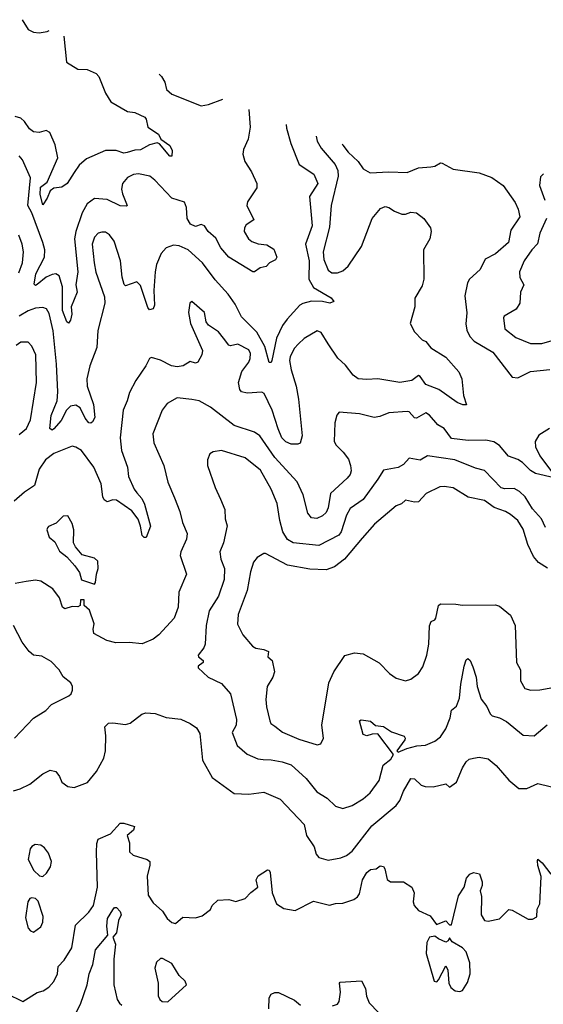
# Model space of a CAD drawing. Extents: x 1678759 to 1859541, y 384609 to 522867.
# Tile 335 of 466: x 1771709 to 1774554, y 514429 to 519774. Entities that reach past the tile are written whole.
import ezdxf

# ---------------------------------------------------------------- set-up
doc = ezdxf.new("R2010")
doc.units = 0

msp = doc.modelspace()

# ---------------------------------------------------------------- linework, layer by layer
at = {"layer": '0CON20XD'}
for points in [[(1771722, 519774.3), (1771755, 519720.5), (1771785, 519706.2), (1771815, 519702.1), (1771859.3, 519710.7), (1771868.7, 519716.2)], [(1771950, 519684), (1771963.4, 519543.4), (1772025, 519505.7), (1772075, 519504.2), (1772125, 519482), (1772139.2, 519465), (1772176.1, 519376.1), (1772205, 519329.2), (1772295, 519275.6), (1772335, 519269.6), (1772389.2, 519245), (1772396.9, 519235), (1772405, 519190), (1772463.6, 519153.6), (1772475.6, 519125.6), (1772525, 519090.6), (1772538.5, 519065), (1772536.1, 519033.9), (1772525, 519034.2), (1772469.7, 519099.7), (1772455.7, 519105.7), (1772415, 519095.6), (1772365, 519067.1), (1772335, 519066.9), (1772293, 519053), (1772275, 519050.6), (1772234.2, 519064.2), (1772175, 519064.4), (1772071.5, 519018.5), (1772033.3, 518985), (1772005.6, 518945), (1771966.7, 518885), (1771937.5, 518865), (1771895, 518858.9), (1771875, 518845.8), (1771858.2, 518805), (1771835, 518770), (1771821.1, 518825), (1771823.2, 518865), (1771857.8, 518892.2), (1771916.7, 519025), (1771902.7, 519095), (1771872.6, 519162.6), (1771853, 519173), (1771815, 519162.4), (1771785, 519165.9), (1771762.5, 519182.5), (1771735, 519221.5), (1771715, 519239.1), (1771685, 519248.2)], [(1772466.6, 519479.3), (1772480, 519465), (1772497.5, 519435), (1772506.2, 519395), (1772535, 519370), (1772695, 519306.9), (1772735, 519313.1), (1772812.8, 519342.1)], [(1772953.4, 519286.4), (1772961.7, 519191.7), (1772950.6, 519125), (1772925, 519068.8), (1772920.9, 519045), (1772932.2, 519005), (1772969.2, 518949.2), (1772997.1, 518885), (1772998.1, 518861.9), (1772978.8, 518835), (1772946.2, 518785), (1772944, 518765), (1772981.7, 518688.3), (1772939.7, 518660.3), (1772930, 518645), (1772929.2, 518625), (1772952.9, 518585), (1772969.8, 518569.8), (1773005, 518557.5), (1773051.4, 518551.4), (1773089.1, 518529.1), (1773106.7, 518485), (1773099.3, 518470.7), (1773065.9, 518454.1), (1773047.5, 518435), (1773015, 518428.1), (1772985, 518406), (1772975, 518405.7), (1772845, 518485.6), (1772802.3, 518535), (1772775, 518588.5), (1772732.5, 518625), (1772713.3, 518655), (1772695, 518663.3), (1772665, 518652), (1772636.7, 518665), (1772619.4, 518695), (1772616.2, 518755), (1772605, 518782.9), (1772535, 518804.6), (1772443.3, 518903.3), (1772415.5, 518925), (1772355, 518938.1), (1772326.8, 518933.2), (1772295, 518918.2), (1772268.2, 518885), (1772263.2, 518855), (1772268.4, 518828.4), (1772292.5, 518765), (1772288.8, 518761.2), (1772255, 518764.6), (1772185, 518797.8), (1772115, 518803.5), (1772076.2, 518775), (1772048.3, 518725), (1772014, 518625), (1772006.7, 518585), (1772025.2, 518405), (1772013.8, 518335), (1772020.9, 518295), (1771988.6, 518215), (1771992.5, 518175), (1771985, 518142.5), (1771975, 518127.5), (1771965, 518133.3), (1771942.4, 518195), (1771941, 518325), (1771923.4, 518383.4), (1771905, 518394.8), (1771885, 518390.6), (1771853.6, 518376.4), (1771805, 518336), (1771795, 518331.2), (1771788.8, 518338.8), (1771796.8, 518395), (1771843.2, 518485), (1771845.9, 518525), (1771834.8, 518564.8), (1771774.8, 518725), (1771753.7, 518765), (1771768.9, 518915), (1771725, 519013.3), (1771706.2, 519035)], [(1773156.7, 519205.9), (1773158.8, 519185), (1773182.7, 519102.7), (1773227.8, 518987.8), (1773307.5, 518935), (1773328.9, 518885), (1773284.4, 518815), (1773298.3, 518655), (1773262.8, 518555), (1773282.2, 518465), (1773280.6, 518365), (1773305, 518321.4), (1773401.1, 518265), (1773415.8, 518245), (1773395, 518235.4), (1773355, 518244.8), (1773295, 518246), (1773246.7, 518233.3), (1773231.5, 518225), (1773161.6, 518148.4), (1773137.1, 518115), (1773104.4, 518045), (1773079.2, 517925), (1773075, 517912.5), (1773065, 517913.3), (1773040.2, 518000.2), (1772998, 518078), (1772915, 518160.4), (1772879.6, 518229.6), (1772841.1, 518285), (1772772, 518362), (1772701.8, 518455), (1772625, 518524.7), (1772575, 518547.5), (1772545, 518550.8), (1772505, 518535.5), (1772478.5, 518505), (1772452.7, 518445), (1772445.3, 518405), (1772438.5, 518305), (1772441.4, 518225), (1772435, 518204.2), (1772415, 518200), (1772405, 518212), (1772365, 518331.2), (1772345, 518350.8), (1772285, 518330), (1772276.4, 518336.4), (1772265.7, 518375.7), (1772257.1, 518465), (1772221.9, 518571.9), (1772196.9, 518606.9), (1772175, 518620.5), (1772155, 518621.1), (1772135, 518615.6), (1772116, 518594), (1772103.8, 518555), (1772113.4, 518455), (1772123.8, 518403.8), (1772170.2, 518270.2), (1772172.7, 518235), (1772133.1, 518086.9), (1772128.8, 517995), (1772090, 517895), (1772074.6, 517824.6), (1772075.5, 517785), (1772110, 517685), (1772118.1, 517615), (1772105, 517591.2), (1772095, 517583.8), (1772085, 517586.2), (1772065, 517610.6), (1772037.8, 517667.8), (1772015, 517681.4), (1771985, 517676.2), (1771963.9, 517655), (1771935, 517598.5), (1771895, 517552.5), (1771885, 517546.7), (1771873.1, 517555), (1771880.9, 517625), (1771912.1, 517705), (1771916.1, 517753.9), (1771909.3, 517905), (1771891.3, 518085), (1771868.9, 518178.9), (1771855, 518204.3), (1771835, 518212.5), (1771795, 518207.8), (1771755, 518193.3), (1771706.8, 518165)], [(1773320.2, 519141.1), (1773324.8, 519114.8), (1773347.3, 519077.3), (1773422.5, 518987.5), (1773438.4, 518955), (1773439.5, 518925), (1773400.8, 518765), (1773392.3, 518647.7), (1773357.4, 518515), (1773362.4, 518472.4), (1773385, 518414.5), (1773405, 518399.3), (1773435, 518400.3), (1773465, 518411.2), (1773493.8, 518436.2), (1773566.7, 518543.3), (1773623.8, 518695), (1773669.8, 518750.2), (1773695, 518760), (1773715, 518755.6), (1773745, 518734.4), (1773785, 518719.4), (1773805, 518718.1), (1773835, 518729.5), (1773865, 518725.5), (1773905.4, 518695.4), (1773940.8, 518645), (1773945.5, 518624.5), (1773937.1, 518585), (1773903.3, 518525), (1773905.5, 518365.5), (1773895, 518328.8), (1773856.6, 518263.4), (1773855.6, 518215), (1773830, 518125), (1773855, 518079.2), (1773895, 518036.7), (1773915, 518026.7), (1773943.4, 517993.4), (1774025, 517942.5), (1774095, 517863.3), (1774112, 517825), (1774120.5, 517735), (1774136, 517684), (1774115.8, 517684.2), (1774085.4, 517695.4), (1773986, 517766), (1773915, 517793.8), (1773885, 517837.8), (1773875, 517842.2), (1773840, 517815), (1773775, 517805.4), (1773655.5, 517824.5), (1773595, 517820.5), (1773548.8, 517825), (1773521.1, 517845), (1773479.5, 517899.5), (1773437.6, 517937.6), (1773385, 518014), (1773347, 518077), (1773325, 518085.7), (1773255, 518044.4), (1773224.4, 518015.6), (1773201.1, 517988.9), (1773179, 517945), (1773175.7, 517925), (1773183.4, 517873.4), (1773211.2, 517785), (1773223.1, 517715), (1773243.5, 517515), (1773233.8, 517476.2), (1773219.8, 517470.2), (1773185, 517470), (1773155, 517482.3), (1773134.2, 517505), (1773112.8, 517552.8), (1773081.4, 517655), (1773038, 517745), (1773025, 517752), (1772945, 517747.1), (1772915, 517754.2), (1772905, 517766.7), (1772897.8, 517805), (1772916.2, 517863.8), (1772954.4, 517915), (1772961.8, 517935), (1772962.6, 517962.6), (1772955, 517982), (1772895, 518013.3), (1772855, 518004.2), (1772845, 518007.5), (1772815.7, 518045), (1772789.4, 518079.4), (1772735.4, 518115.4), (1772723.1, 518135), (1772712.5, 518185), (1772645, 518243.8), (1772634.3, 518235), (1772626.2, 518185), (1772636.9, 518125), (1772702.3, 517977.7), (1772699.2, 517955), (1772677.1, 517915), (1772665, 517909.2), (1772635, 517919.2), (1772597.5, 517895), (1772565, 517890.3), (1772534.2, 517895), (1772475, 517926.7), (1772425, 517940), (1772413.8, 517935), (1772394.2, 517895), (1772340, 517815), (1772305, 517751.2), (1772293.3, 517705), (1772271.5, 517655), (1772255.4, 517505), (1772262.3, 517435), (1772294.5, 517345), (1772299.6, 517295), (1772331.5, 517225), (1772346.4, 517206.4), (1772373.2, 517175), (1772387.8, 517145), (1772419.1, 517025), (1772396.5, 516963.5), (1772385, 516962.5), (1772374.8, 516974.8), (1772366.5, 517025), (1772352.6, 517062.6), (1772318.8, 517108.8), (1772235, 517166.2), (1772215, 517168.4), (1772185, 517157.8), (1772167.9, 517167.9), (1772160.8, 517185), (1772152.8, 517255), (1772112.4, 517345), (1772045.4, 517435), (1772015, 517454.5), (1771995, 517458.9), (1771895, 517418.7), (1771849.1, 517385), (1771815.3, 517335), (1771788.9, 517245), (1771735, 517209.7), (1771678.6, 517161.4)], [(1773461.6, 519099.5), (1773465, 519092.5), (1773494.5, 519055), (1773547.8, 519005), (1773576, 518965), (1773612.5, 518942.5), (1773715, 518948.2), (1773815, 518944.7), (1773875, 518970.4), (1773942.5, 518975), (1773965, 518980), (1773995, 518996.9), (1774005, 518995.6), (1774065, 518963.3), (1774205, 518943.8), (1774275, 518918.1), (1774335, 518874.2), (1774401.1, 518781.1), (1774417.8, 518745), (1774426.9, 518705), (1774377.5, 518632.5), (1774365.5, 518565), (1774295, 518503.1), (1774238.8, 518475), (1774211.7, 518418.3), (1774153.4, 518366.6), (1774141.5, 518345), (1774127.7, 518275), (1774137.6, 518182.4), (1774132.6, 518122.6), (1774139.2, 518089.2), (1774154.6, 518055), (1774178.7, 518028.7), (1774279.8, 517969.8), (1774385, 517832.9), (1774415, 517830), (1774485, 517865.4), (1774590, 517875)], [(1774555, 518938.1), (1774537.9, 518922.1), (1774532.5, 518875), (1774562.9, 518795)], [(1774570.7, 518695), (1774534.7, 518615), (1774523, 518557), (1774491.8, 518525), (1774449.1, 518465), (1774423.6, 518405), (1774425.5, 518375), (1774448.5, 518335), (1774430.4, 518295), (1774426.2, 518235), (1774406.4, 518203.6), (1774342, 518165), (1774338, 518155), (1774345, 518096.7), (1774405, 518048.5), (1774485, 518016.5), (1774545, 518016.9), (1774615, 518037.3)], [(1771705, 518400.5), (1771724.7, 518455), (1771729.5, 518515), (1771722.6, 518555), (1771704.1, 518605)], [(1771706.9, 517523.1), (1771746.2, 517555), (1771767.7, 517602.3), (1771801.5, 517805), (1771796.9, 517955), (1771775, 518002.9), (1771755, 518023.3), (1771715, 518024.5), (1771689.5, 518005)], [(1774613.3, 517286.7), (1774511.2, 517311.2), (1774485, 517326.5), (1774440.3, 517370.3), (1774415, 517387.3), (1774365.5, 517405), (1774315, 517462.8), (1774285, 517483.4), (1774242.3, 517492.3), (1774145, 517490.6), (1774055, 517501.1), (1774015, 517554.5), (1773980.8, 517575), (1773935, 517627.5), (1773915, 517640.8), (1773865, 517610.6), (1773855, 517613.1), (1773825.4, 517645.4), (1773815, 517648.1), (1773715, 517640.8), (1773665, 517620.4), (1773635, 517615.5), (1773555, 517634.3), (1773445, 517643.8), (1773431.9, 517628.1), (1773421.2, 517585), (1773418, 517485), (1773428, 517465), (1773467.1, 517427.1), (1773495, 517388.8), (1773507.3, 517355), (1773510, 517325), (1773504.4, 517305), (1773488.9, 517285), (1773398, 517202), (1773385.2, 517124.8), (1773375, 517099.4), (1773355, 517081.9), (1773323.3, 517066.7), (1773295, 517070), (1773275, 517096), (1773248.4, 517195), (1773216.4, 517266.4), (1773095, 517397.2), (1773014.5, 517515), (1772985, 517535.5), (1772875, 517571.5), (1772745, 517670.4), (1772685, 517704.4), (1772645, 517713.1), (1772565, 517720.8), (1772509.7, 517690.3), (1772483.6, 517655), (1772433, 517527), (1772437.3, 517477.3), (1772491.8, 517355), (1772514.6, 517264.6), (1772550.5, 517179.5), (1772578.9, 517105), (1772592.9, 517045), (1772620, 516985), (1772616.3, 516953.7), (1772583.9, 516886.1), (1772581.1, 516865), (1772616.2, 516763.8), (1772573.9, 516666.1), (1772570, 516585), (1772549.4, 516525), (1772465.5, 516434.5), (1772435, 516411.2), (1772375, 516386.7), (1772303.9, 516393.9), (1772232.1, 516392.1), (1772182.5, 516405), (1772113, 516443), (1772108.8, 516465), (1772113.3, 516495), (1772089.2, 516569.2), (1772060, 516595), (1772060, 516625), (1772040, 516625), (1772037.5, 516595), (1772025, 516587.5), (1771995, 516588), (1771955, 516576), (1771942, 516585), (1771925.8, 516635), (1771888.8, 516685), (1771824.2, 516725.8), (1771795, 516732), (1771744.4, 516724.4), (1771685, 516712.9)], [(1774586.7, 517555), (1774530.3, 517519.7), (1774508.8, 517485), (1774512, 517455), (1774535, 517406.7), (1774604.4, 517315)], [(1774565, 517017.5), (1774544.5, 517065), (1774495, 517119.4), (1774454.8, 517184.8), (1774425, 517213.8), (1774395, 517230), (1774345, 517227.3), (1774325, 517233.2), (1774235, 517326.5), (1774185, 517339.2), (1774074.1, 517384.1), (1773925, 517406.4), (1773885, 517382.5), (1773825, 517393.8), (1773795, 517360), (1773765, 517343.8), (1773685, 517328.9), (1773655, 517279.2), (1773575, 517170), (1773505, 517121.1), (1773485.2, 517084.8), (1773456.3, 516995), (1773443.6, 516976.4), (1773335, 516919.7), (1773195, 516933.8), (1773165, 516952.2), (1773138.9, 516995), (1773122.2, 517055), (1773108.2, 517148.2), (1773075.5, 517225), (1773018.1, 517328.1), (1772933.8, 517395), (1772805, 517435.5), (1772761.1, 517428.9), (1772743, 517417), (1772730, 517385), (1772730, 517355), (1772771.9, 517235), (1772800.9, 517170.9), (1772824, 517115), (1772825.6, 517065), (1772836.2, 517026.2), (1772817.3, 516935), (1772796.5, 516885), (1772802.7, 516845), (1772822.3, 516795), (1772820, 516735), (1772788.5, 516645), (1772738.5, 516565), (1772723.2, 516485), (1772717.3, 516385), (1772709.5, 516365), (1772678, 516325), (1772680, 516315), (1772705.7, 516295), (1772705.7, 516285), (1772678, 516265), (1772678, 516255), (1772733.8, 516205), (1772805, 516171.4), (1772855.4, 516115), (1772888, 515975), (1772885.3, 515944.7), (1772864.4, 515905), (1772891.4, 515835), (1772945, 515788.1), (1773002.6, 515762.6), (1773032.5, 515757.5), (1773075, 515757.3), (1773135, 515746.2), (1773185, 515728.5), (1773265.4, 515655.4), (1773323.5, 515583.5), (1773379.2, 515549.2), (1773425, 515504.4), (1773465, 515492.5), (1773515, 515507.9), (1773575.2, 515544.8), (1773612.6, 515577.4), (1773662.8, 515645), (1773683, 515727), (1773725, 515760), (1773740, 515785), (1773655, 515897.5), (1773625, 515896.7), (1773595, 515886.2), (1773575, 515893.8), (1773555, 515967.5), (1773565, 515973.3), (1773615, 515965.8), (1773642, 515942), (1773685, 515938.1), (1773728.9, 515908.9), (1773798, 515885), (1773804, 515875), (1773801.2, 515865), (1773757.5, 515805), (1773765, 515797.5), (1773811.7, 515818.3), (1773867, 515833), (1773914.6, 515835.4), (1773965, 515857.3), (1773995, 515881.1), (1774025, 515924.4), (1774048.6, 515985), (1774054.4, 516025.6), (1774081.5, 516048.5), (1774098.3, 516091.7), (1774105, 516167.5), (1774124.4, 516265), (1774135, 516300), (1774143.6, 516306.4), (1774156.2, 516295), (1774171.7, 516261.7), (1774189.4, 516205), (1774194.3, 516155), (1774216.2, 516086.2), (1774246.9, 516046.9), (1774265.3, 516005.3), (1774276.2, 515995), (1774315, 515984.6), (1774354.7, 515964.7), (1774445, 515890), (1774505, 515886), (1774575, 515945.7)], [(1774576.6, 516796.6), (1774528.5, 516828.5), (1774500.6, 516860.6), (1774470, 516925), (1774445, 517008.5), (1774414.8, 517054.8), (1774375, 517089.1), (1774349.2, 517105), (1774287, 517127), (1774235, 517164.5), (1774145, 517182.3), (1774065, 517232.2), (1774015, 517240), (1773992.4, 517237.6), (1773918.1, 517201.9), (1773875, 517157.8), (1773855, 517155.6), (1773805, 517165.6), (1773783.2, 517146.8), (1773754.5, 517135.5), (1773636.9, 517035), (1773570.4, 516959.6), (1773474.3, 516845), (1773419.2, 516805), (1773375, 516787.8), (1773285, 516792.1), (1773164.1, 516814.1), (1773045, 516876), (1773035, 516876.2), (1772998.8, 516855), (1772979.6, 516830.4), (1772963.4, 516776.6), (1772945.4, 516675), (1772895.6, 516545), (1772892.4, 516492.4), (1772921.1, 516435), (1772973.8, 516373.8), (1772991.9, 516361.9), (1773035, 516355.8), (1773060.8, 516345), (1773058, 516315), (1773080.8, 516295), (1773093.6, 516233.6), (1773084, 516205), (1773052.9, 516155), (1773046.7, 516083.3), (1773049.5, 516045), (1773067.9, 515967.9), (1773074.5, 515954.5), (1773095, 515939.2), (1773136.3, 515906.3), (1773225, 515867.8), (1773325, 515838), (1773345, 515843.8), (1773358.9, 515875), (1773351.1, 515945), (1773388.8, 516175), (1773415.4, 516235), (1773475, 516322.2), (1773527.8, 516337.8), (1773575, 516332.2), (1773663, 516283), (1773718.8, 516225), (1773755, 516200), (1773805, 516186.2), (1773835, 516193.8), (1773876.7, 516225), (1773898.8, 516261.2), (1773920.8, 516325), (1773931.4, 516385), (1773935.8, 516484.2), (1773945, 516506.7), (1773965, 516516), (1773970.6, 516525), (1773985, 516594), (1773995.8, 516604.2), (1774079.4, 516600.6), (1774115, 516595.6), (1774295, 516598.6), (1774315, 516590.8), (1774375, 516542), (1774400.6, 516485), (1774408, 516285), (1774429.2, 516245), (1774430, 516185), (1774453.7, 516143.7), (1774485.5, 516135.5), (1774535, 516136.4), (1774625, 516152.5)], [(1772115, 516710), (1772121.7, 516718.3), (1772126, 516765), (1772136, 516795), (1772133.8, 516835), (1772115, 516850.8), (1772049.4, 516869.4), (1772012.6, 516912.6), (1772001.4, 516935), (1772003.3, 517005), (1771995, 517040), (1771970.5, 517080.5), (1771945, 517080), (1771907.9, 517042.1), (1771866.2, 517023.8), (1771860, 517015), (1771856.7, 517005), (1771868.8, 516965), (1771899.5, 516939.5), (1771925, 516888.8), (1771965, 516858.8), (1772008.8, 516808.8), (1772034, 516774), (1772045, 516733.3), (1772115, 516710)], [(1771682, 515875), (1771785, 515982.1), (1771851.4, 516025), (1771883, 516057), (1771976.6, 516103.4), (1771988.8, 516115), (1771996.2, 516135), (1771996.2, 516155), (1771987.5, 516175), (1771946.2, 516206.2), (1771924.4, 516245), (1771880.2, 516290.2), (1771829.9, 516319.9), (1771784.2, 516324.2), (1771760, 516345), (1771723.6, 516395), (1771676.5, 516485)], [(1771675, 515587.5), (1771711.7, 515598.3), (1771765, 515624), (1771835, 515681.2), (1771875, 515700), (1771905, 515692.5), (1771925.9, 515665.9), (1771937.5, 515635), (1771971.2, 515611.2), (1772005, 515605.8), (1772076.8, 515633.2), (1772126.6, 515693.4), (1772165.8, 515765), (1772175.7, 515805), (1772177.3, 515887.3), (1772171.2, 515935), (1772192.5, 515955), (1772215, 515958), (1772285, 515948.8), (1772310, 515955), (1772372.5, 516005), (1772395, 516011.2), (1772445, 516008.8), (1772505, 515986.7), (1772585, 515978), (1772635, 515954), (1772669.7, 515929.7), (1772688.8, 515898.8), (1772702.9, 515755), (1772755, 515661.4), (1772875, 515574.3), (1772955, 515570), (1773035, 515580.9), (1773125, 515543.3), (1773254.4, 515405), (1773266.7, 515345), (1773308.6, 515285), (1773320, 515245), (1773335, 515226.2), (1773385, 515212.5), (1773454.4, 515224.4), (1773485, 515237.1), (1773515, 515260), (1773622.2, 515397.8), (1773755, 515508.5), (1773774.7, 515535.3), (1773794.2, 515585.8), (1773834.4, 515655.6), (1773855, 515652.5), (1773889.5, 515619.5), (1773911.7, 515611.7), (1773955, 515610), (1774025, 515626.7), (1774045, 515607.5), (1774082, 515635), (1774115, 515713.8), (1774135, 515746.2), (1774150.3, 515759.7), (1774175, 515766.2), (1774205, 515771.2), (1774255, 515762), (1774298, 515725), (1774366.5, 515646.5), (1774421.2, 515601.2), (1774465, 515600.8), (1774525, 515627.5), (1774665, 515594)], [(1771637.4, 514487.4), (1771725.9, 514444.1), (1771805, 514493.8), (1771837.3, 514502.7), (1771866.8, 514523.2), (1771895, 514553.8), (1771914.4, 514595), (1771918.9, 514635), (1771950.7, 514669.3), (1771993.3, 514736.7), (1772011.9, 514858.1), (1772085, 514930), (1772110.4, 514965), (1772132.1, 515065), (1772126.5, 515255), (1772127.8, 515302.2), (1772135.7, 515325), (1772203.1, 515355), (1772255, 515413.3), (1772275, 515412.7), (1772332.5, 515395), (1772327.5, 515375), (1772292.5, 515345), (1772306.7, 515306.7), (1772305, 515257.5), (1772325, 515238.1), (1772402.5, 515215), (1772416.2, 515205), (1772417.1, 515185), (1772402.2, 515125), (1772408, 515022), (1772435, 514980.8), (1772485.6, 514935.6), (1772510, 514895), (1772535, 514873.3), (1772555, 514867.5), (1772595, 514902.5), (1772665, 514898.8), (1772701.2, 514908.8), (1772745, 514943.8), (1772755, 514966.2), (1772785, 514994), (1772845, 514997.5), (1772883, 514987), (1772935, 515003.3), (1772965, 515036.7), (1773002.5, 515065), (1772993.8, 515105), (1773005, 515126.7), (1773055, 515160), (1773065, 515157.5), (1773070, 515145), (1773080.6, 515035), (1773105, 514975.6), (1773145, 514948.8), (1773205, 514938.2), (1773305, 514988.5), (1773393.2, 514966.8), (1773425, 514976.9), (1773465, 514978.1), (1773525, 514998.6), (1773545, 515012.5), (1773555, 515028.8), (1773572.1, 515105), (1773595, 515144.2), (1773615, 515161.4), (1773645.7, 515164.3), (1773668.3, 515181.7), (1773685, 515177.5), (1773693.3, 515165), (1773705, 515107.5), (1773723.9, 515093.9), (1773795, 515093.8), (1773840, 515065), (1773853.1, 515035), (1773846.7, 514985), (1773852.5, 514965), (1773875, 514938.8), (1773939.3, 514909.3), (1773973, 514863), (1774025, 514883.3), (1774045, 514860), (1774055, 514860), (1774092.3, 515017.7), (1774124.4, 515065), (1774137.1, 515115), (1774155, 515136), (1774175, 515144), (1774208, 515138), (1774220.8, 515095), (1774222, 515075), (1774211.2, 515045), (1774218.8, 515015), (1774216.7, 514915), (1774235, 514883.8), (1774255, 514881.2), (1774315, 514894), (1774366.4, 514943.6), (1774385, 514941.2), (1774472.4, 514892.4), (1774495, 514890.8), (1774518.8, 514905), (1774520.6, 514945), (1774534.2, 514975), (1774543, 515123), (1774523.2, 515183.2), (1774521.7, 515208.3), (1774525, 515216.7), (1774547.9, 515197.9), (1774595, 515135.8)], [(1771835, 515123.8), (1771855, 515141.2), (1771876, 515175), (1771881.4, 515205), (1771865, 515250), (1771845, 515278.8), (1771825, 515293.8), (1771793.9, 515296.1), (1771775, 515286.7), (1771766.1, 515273.9), (1771756.2, 515215), (1771786.1, 515156.1), (1771816.4, 515126.4), (1771835, 515123.8)], [(1771785, 514821.2), (1771825, 514850), (1771834.4, 514875), (1771836.3, 514906.3), (1771809.7, 514989.7), (1771795, 515003.3), (1771775, 515006.7), (1771765, 515003.3), (1771754, 514985), (1771741.7, 514898.3), (1771755, 514843.3), (1771767.7, 514827.7), (1771785, 514821.2)], [(1771996.2, 514345), (1772040.3, 514429.7), (1772075.2, 514534.8), (1772087.5, 514595), (1772107.1, 514645), (1772120.6, 514725), (1772188, 514805), (1772182.7, 514852.7), (1772187.1, 514895), (1772215, 514942), (1772225, 514954), (1772235, 514954), (1772255, 514934), (1772260.5, 514915), (1772246.4, 514883.6), (1772235, 514816.7), (1772216.1, 514793.9), (1772230, 514755), (1772221.1, 514675), (1772220, 514535), (1772239.6, 514455), (1772251.1, 514435), (1772265, 514424.6)], [(1774100.9, 514499.1), (1774115, 514504.2), (1774142.9, 514547.1), (1774156.2, 514595), (1774154.7, 514655), (1774134.2, 514714.2), (1774115, 514736.5), (1774058.3, 514768.3), (1774045, 514790), (1774036.4, 514773.6), (1774025, 514767.5), (1773985, 514784), (1773965, 514800), (1773935.8, 514794.2), (1773921.9, 514765), (1773917.8, 514705), (1773960.8, 514555), (1773975, 514550.8), (1773985, 514561.4), (1774025, 514637.5), (1774034.5, 514614.5), (1774040, 514545), (1774050.7, 514520.7), (1774075, 514502.2), (1774100.9, 514499.1)], [(1772515, 514442.9), (1772616.2, 514535), (1772608.8, 514555), (1772575.8, 514585.8), (1772535, 514650), (1772485, 514677.5), (1772475, 514677.5), (1772451.7, 514658.3), (1772443.8, 514625), (1772462, 514545), (1772461.2, 514475), (1772470, 514455), (1772482.9, 514445), (1772515, 514442.9)], [(1773408.8, 514421.2), (1773435, 514430), (1773445.4, 514444.6), (1773451.5, 514495), (1773446.1, 514543.9), (1773450.8, 514549.2), (1773566, 514556), (1773588, 514515), (1773593.2, 514473.2), (1773607.3, 514437.3), (1773658, 514385)], [(1773062.9, 514405), (1773065.4, 514464.6), (1773075, 514484), (1773095, 514494), (1773115, 514494), (1773202.7, 514452.7), (1773234.4, 514424.4)]]:
    msp.add_lwpolyline(points, dxfattribs=at)

doc.saveas('drawing.dxf')
